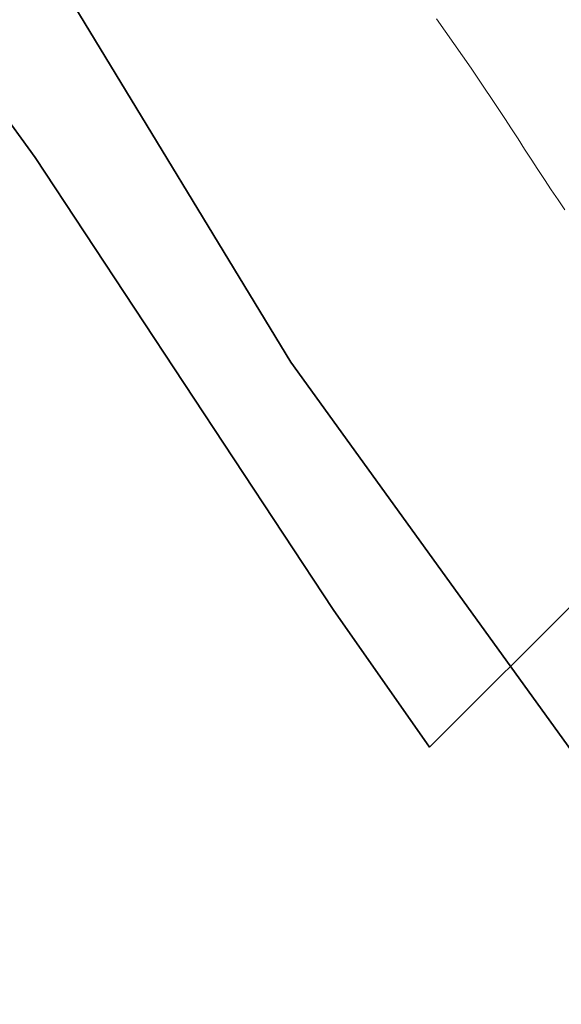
# Model space of a CAD drawing. Header units: inches. Extents: x -412 to -304, y -62 to 18.
# Tile 604 of 656: x -359.6755 to -359.5931, y -5.0819 to -4.9322. Entities that reach past the tile are written whole.
import ezdxf

# ---------------------------------------------------------------- set-up
doc = ezdxf.new("R2010")
doc.units = ezdxf.units.IN
doc.header["$LTSCALE"] = 32
doc.header["$MEASUREMENT"] = 0
for name, color, linetype, lineweight in [('Black', 7, 'Continuous', 18), ('DashLine', 7, 'Continuous', 13), ('Drawing', 7, 'Continuous', 18), ('Metal_MP', 7, 'Continuous', 5), ('None', 7, 'Continuous', 18), ('Plastic-MPWireManager', 7, 'Continuous', 25), ('SolidLine', 7, 'Continuous', 15), ('TIMotion-Frame', 7, 'Continuous', 18), ('Wood_1-H', 7, 'Continuous', 13)]:
    doc.layers.add(name, color=color, linetype=linetype, lineweight=lineweight)

# ---------------------------------------------------------------- blocks, each defined once
blk = doc.blocks.new('Group-20')
at = {"layer": 'Black'}
for points in [[(-34.54794, 16.53613, 28.9791), (34.54794, 16.53613, 28.9791), (34.54794, -16.53613, 28.9791), (-34.54794, -16.53613, 28.9791)], [(-34.54794, 16.53613, 27.70079), (34.54794, 16.53613, 27.70079), (34.54794, -16.53613, 27.70079), (-34.54794, -16.53613, 27.70079)]]:
    blk.add_3dface(points, dxfattribs=at)
at = {"layer": 'Wood_1-H'}
for points in [[(-35.96494, 17.95313, 28.99879), (35.96494, 17.95313, 28.99879), (35.96494, -17.95313, 28.99879), (-35.96494, -17.95313, 28.99879)], [(-35.96494, 17.95313, 28.9791), (35.96494, 17.95313, 28.9791), (35.96494, -17.95313, 28.9791), (-35.96494, -17.95313, 28.9791)]]:
    blk.add_3dface(points, dxfattribs=at)
blk = doc.blocks.new('MPHtAdjLegCoverPower (3D)')
at = {"layer": 'Metal_MP'}
for points, invisible_edges in [([(-1.50111, -0.93013, 23.83612), (-1.53394, -0.99158, 23.83612), (-1.53922, -0.98407, 23.83612), (-1.50111, -0.93013, 23.83612)], 13), ([(-1.50111, -0.93013, 2.26132), (-1.53394, -0.99158, 2.26132), (-1.53922, -0.98407, 2.26132), (-1.50111, -0.93013, 2.26132)], 13), ([(-1.50111, -0.93013, 23.83612), (-1.46325, -0.98429, 23.83612), (-1.53394, -0.99158, 23.83612), (-1.50111, -0.93013, 23.83612)], 15), ([(-1.50111, -0.93013, 2.26132), (-1.46325, -0.98429, 2.26132), (-1.53394, -0.99158, 2.26132), (-1.50111, -0.93013, 2.26132)], 15), ([(-1.46325, -0.98429, 23.83612), (-1.50319, -1.03766, 23.83612), (-1.53394, -0.99158, 23.83612), (-1.46325, -0.98429, 23.83612)], 15), ([(-1.46325, -0.98429, 2.26132), (-1.50319, -1.03766, 2.26132), (-1.53394, -0.99158, 2.26132), (-1.46325, -0.98429, 2.26132)], 15), ([(-1.50319, -1.03766, 23.83612), (-1.52885, -0.99922, 23.83612), (-1.53394, -0.99158, 23.83612), (-1.50319, -1.03766, 23.83612)], 13), ([(-1.50319, -1.03766, 2.26132), (-1.52885, -0.99922, 2.26132), (-1.53394, -0.99158, 2.26132), (-1.50319, -1.03766, 2.26132)], 13), ([(-1.52582, -1.00387, 23.83612), (-1.52784, -1.00077, 23.83612), (-1.52885, -0.99922, 23.83612), (-1.52582, -1.00387, 23.83612)], 13), ([(-1.52278, -1.0085, 23.83612), (-1.52582, -1.00387, 23.83612), (-1.52885, -0.99922, 23.83612), (-1.52278, -1.0085, 23.83612)], 15), ([(-1.51563, -1.01929, 23.83612), (-1.52278, -1.0085, 23.83612), (-1.52885, -0.99922, 23.83612), (-1.51563, -1.01929, 23.83612)], 15), ([(-1.50319, -1.03766, 23.83612), (-1.51563, -1.01929, 23.83612), (-1.52885, -0.99922, 23.83612), (-1.50319, -1.03766, 23.83612)], 15), ([(-1.52582, -1.00387, 2.26132), (-1.52784, -1.00077, 2.26132), (-1.52885, -0.99922, 2.26132), (-1.52582, -1.00387, 2.26132)], 13), ([(-1.52278, -1.0085, 2.26132), (-1.52582, -1.00387, 2.26132), (-1.52885, -0.99922, 2.26132), (-1.52278, -1.0085, 2.26132)], 15), ([(-1.51563, -1.01929, 2.26132), (-1.52278, -1.0085, 2.26132), (-1.52885, -0.99922, 2.26132), (-1.51563, -1.01929, 2.26132)], 15), ([(-1.50319, -1.03766, 2.26132), (-1.51563, -1.01929, 2.26132), (-1.52885, -0.99922, 2.26132), (-1.50319, -1.03766, 2.26132)], 15), ([(-1.52582, -1.00387, 23.83612), (-1.52683, -1.00232, 23.83612), (-1.52784, -1.00077, 23.83612), (-1.52582, -1.00387, 23.83612)], 12), ([(-1.52582, -1.00387, 2.26132), (-1.52683, -1.00232, 2.26132), (-1.52784, -1.00077, 2.26132), (-1.52582, -1.00387, 2.26132)], 12), ([(-1.52379, -1.00696, 23.83612), (-1.52481, -1.00541, 23.83612), (-1.52582, -1.00387, 23.83612), (-1.52379, -1.00696, 23.83612)], 12), ([(-1.52278, -1.0085, 23.83612), (-1.52379, -1.00696, 23.83612), (-1.52582, -1.00387, 23.83612), (-1.52278, -1.0085, 23.83612)], 14), ([(-1.52379, -1.00696, 2.26132), (-1.52481, -1.00541, 2.26132), (-1.52582, -1.00387, 2.26132), (-1.52379, -1.00696, 2.26132)], 12), ([(-1.52278, -1.0085, 2.26132), (-1.52379, -1.00696, 2.26132), (-1.52582, -1.00387, 2.26132), (-1.52278, -1.0085, 2.26132)], 14), ([(-1.52074, -1.01159, 23.83612), (-1.52176, -1.01005, 23.83612), (-1.52278, -1.0085, 23.83612), (-1.52074, -1.01159, 23.83612)], 12), ([(-1.51972, -1.01313, 23.83612), (-1.52074, -1.01159, 23.83612), (-1.52278, -1.0085, 23.83612), (-1.51972, -1.01313, 23.83612)], 14), ([(-1.51563, -1.01929, 23.83612), (-1.51972, -1.01313, 23.83612), (-1.52278, -1.0085, 23.83612), (-1.51563, -1.01929, 23.83612)], 15), ([(-1.52074, -1.01159, 2.26132), (-1.52176, -1.01005, 2.26132), (-1.52278, -1.0085, 2.26132), (-1.52074, -1.01159, 2.26132)], 12), ([(-1.51972, -1.01313, 2.26132), (-1.52074, -1.01159, 2.26132), (-1.52278, -1.0085, 2.26132), (-1.51972, -1.01313, 2.26132)], 14), ([(-1.51563, -1.01929, 2.26132), (-1.51972, -1.01313, 2.26132), (-1.52278, -1.0085, 2.26132), (-1.51563, -1.01929, 2.26132)], 15)]:
    blk.add_3dface(points, dxfattribs=dict(at, invisible_edges=invisible_edges))
for points in [[(-1.53922, -0.98407, 2.26132), (-1.53922, -0.98407, 23.83612), (-1.53394, -0.99158, 23.83612), (-1.53394, -0.99158, 2.26132)], [(-1.53394, -0.99158, 2.26132), (-1.53394, -0.99158, 23.83612), (-1.52885, -0.99922, 23.83612), (-1.52885, -0.99922, 2.26132)], [(-1.52885, -0.99922, 2.26132), (-1.52885, -0.99922, 23.83612), (-1.52784, -1.00077, 23.83612), (-1.52784, -1.00077, 2.26132)], [(-1.52784, -1.00077, 2.26132), (-1.52784, -1.00077, 23.83612), (-1.52683, -1.00232, 23.83612), (-1.52683, -1.00232, 2.26132)], [(-1.52683, -1.00232, 2.26132), (-1.52683, -1.00232, 23.83612), (-1.52582, -1.00387, 23.83612), (-1.52582, -1.00387, 2.26132)], [(-1.52582, -1.00387, 2.26132), (-1.52582, -1.00387, 23.83612), (-1.52481, -1.00541, 23.83612), (-1.52481, -1.00541, 2.26132)], [(-1.52481, -1.00541, 2.26132), (-1.52481, -1.00541, 23.83612), (-1.52379, -1.00696, 23.83612), (-1.52379, -1.00696, 2.26132)], [(-1.52379, -1.00696, 2.26132), (-1.52379, -1.00696, 23.83612), (-1.52278, -1.0085, 23.83612), (-1.52278, -1.0085, 2.26132)], [(-1.52278, -1.0085, 2.26132), (-1.52278, -1.0085, 23.83612), (-1.52176, -1.01005, 23.83612), (-1.52176, -1.01005, 2.26132)], [(-1.52176, -1.01005, 2.26132), (-1.52176, -1.01005, 23.83612), (-1.52074, -1.01159, 23.83612), (-1.52074, -1.01159, 2.26132)], [(-1.52074, -1.01159, 2.26132), (-1.52074, -1.01159, 23.83612), (-1.51972, -1.01313, 23.83612), (-1.51972, -1.01313, 2.26132)]]:
    blk.add_3dface(points, dxfattribs=at)
at = {"layer": 'Plastic-MPWireManager'}
for points, invisible_edges in [([(-0.85891, -1.54952, 2.3125), (-1.59684, 0.76736, 2.3125), (-1.65732, 0.62615, 2.3125), (-1.70533, 0.48022, 2.3125)], 9), ([(-0.23523, -0.0903, 2.3125), (-0.24221, -0.06945, 2.3125), (-1.59684, 0.76736, 2.3125), (-0.85891, -1.54952, 2.3125)], 14), ([(-0.85891, -1.54952, 2.3125), (-1.70533, 0.48022, 2.3125), (-1.74052, 0.33069, 2.3125), (-1.76262, 0.17866, 2.3125)], 9), ([(-0.85891, -1.54952, 2.3125), (-1.76262, 0.17866, 2.3125), (-1.77147, 0.0253, 2.3125)], 9), ([(-1.77147, 0.0253, 2.3125), (-1.767, -0.12826, 2.3125), (-1.74925, -0.28085, 2.3125), (-0.85891, -1.54952, 2.3125)], 12), ([(-0.0433, -0.12575, 2.15502), (-0.03217, -0.12904, 2.15502), (0.76736, -1.59684, 2.15502), (-1.54952, -0.85891, 2.15502)], 14), ([(-0.85891, -1.54952, 2.3125), (-1.74925, -0.28085, 2.3125), (-1.71835, -0.43133, 2.3125), (-1.67452, -0.57857, 2.3125)], 9), ([(-1.67452, -0.57857, 2.3125), (-1.6181, -0.72145, 2.3125), (-1.54952, -0.85891, 2.3125), (-0.85891, -1.54952, 2.3125)], 12), ([(-1.25226, -0.66381, 23.9188), (-1.62408, -0.97512, 23.9188), (-1.61159, -0.98968, 23.9188)], 9), ([(-1.19985, -0.75443, 23.9188), (-1.25226, -0.66381, 23.9188), (-1.61159, -0.98968, 23.9188), (-1.60036, -1.00515, 23.9188)], 10), ([(-1.60036, -1.00515, 23.9188), (-1.55498, -1.0739, 23.9188), (-1.54029, -1.09486, 23.9188), (-1.19985, -0.75443, 23.9188)], 8), ([(-1.19985, -0.75443, 23.9188), (-1.54029, -1.09486, 23.9188), (-1.54029, -1.09486, 23.84006), (-1.4555, -1.01008, 23.84006)], 8), ([(-1.38006, -0.75857, 23.44636), (-1.31377, -0.86834, 23.44636), (-1.4555, -1.01008, 23.44636), (-1.52636, -0.89944, 23.44636)], 8), ([(-1.65983, -1.1016, 2.15502), (-1.74235, -0.9658, 2.15502), (-1.54952, -0.85891, 2.15502)], 8), ([(-1.54952, -0.85891, 2.15502), (-1.46371, -1.35134, 2.15502), (-1.56675, -1.23039, 2.15502), (-1.65983, -1.1016, 2.15502)], 9), ([(-1.54952, -0.85891, 2.3125), (-1.63905, -0.90854, 2.3125), (-1.56142, -1.03629, 2.3125)], 8), ([(-1.54952, -0.85891, 2.3125), (-1.56142, -1.03629, 2.3125), (-1.47386, -1.15744, 2.3125), (-1.37692, -1.27123, 2.3125)], 9), ([(-0.85891, -1.54952, 2.3125), (-1.54952, -0.85891, 2.3125), (-1.37692, -1.27123, 2.3125), (-1.27123, -1.37692, 2.3125)], 11), ([(-1.54952, -0.85891, 2.15502), (-0.12826, -1.767, 2.15502), (-0.28085, -1.74925, 2.15502), (-0.43133, -1.71835, 2.15502)], 9), ([(-1.54952, -0.85891, 2.15502), (0.17866, -1.76262, 2.15502), (0.0253, -1.77147, 2.15502), (-0.12826, -1.767, 2.15502)], 9), ([(-0.43133, -1.71835, 2.15502), (-0.57857, -1.67452, 2.15502), (-0.72145, -1.6181, 2.15502), (-1.54952, -0.85891, 2.15502)], 12), ([(-1.54952, -0.85891, 2.15502), (0.76736, -1.59684, 2.15502), (0.62615, -1.65732, 2.15502), (0.48022, -1.70533, 2.15502)], 9), ([(-1.35134, -1.46371, 2.15502), (-1.46371, -1.35134, 2.15502), (-1.54952, -0.85891, 2.15502), (-0.85891, -1.54952, 2.15502)], 14), ([(0.48022, -1.70533, 2.15502), (0.33069, -1.74052, 2.15502), (0.17866, -1.76262, 2.15502), (-1.54952, -0.85891, 2.15502)], 12), ([(-0.72145, -1.6181, 2.15502), (-0.85891, -1.54952, 2.15502), (-1.54952, -0.85891, 2.15502)], 10), ([(-1.61159, -0.98968, 23.84006), (-1.62408, -0.97512, 23.84006), (-1.52636, -0.89944, 23.84006)], 10), ([(-1.60036, -1.00515, 23.84006), (-1.61159, -0.98968, 23.84006), (-1.52636, -0.89944, 23.84006)], 10), ([(-1.55498, -1.0739, 23.84006), (-1.60036, -1.00515, 23.84006), (-1.52636, -0.89944, 23.84006), (-1.4555, -1.01008, 23.84006)], 10), ([(-1.4555, -1.01008, 23.44636), (-1.4555, -1.01008, 23.84006), (-1.52636, -0.89944, 23.84006), (-1.52636, -0.89944, 23.44636)], 4), ([(-1.56142, -1.03629, 3.29675), (-1.63905, -0.90854, 3.29675), (-1.74235, -0.9658, 3.29675), (-1.65983, -1.1016, 3.29675)], 8), ([(-1.63905, -0.90854, 2.3125), (-1.63905, -0.90854, 3.29675), (-1.56142, -1.03629, 3.29675), (-1.56142, -1.03629, 2.3125)], 4), ([(-1.60036, -1.00515, 23.84006), (-1.60036, -1.00515, 23.9188), (-1.61159, -0.98968, 23.9188), (-1.61159, -0.98968, 23.84006)], 5), ([(-1.55498, -1.0739, 23.84006), (-1.55498, -1.0739, 23.9188), (-1.60036, -1.00515, 23.9188), (-1.60036, -1.00515, 23.84006)], 5), ([(-1.4555, -1.01008, 23.84006), (-1.54029, -1.09486, 23.84006), (-1.55498, -1.0739, 23.84006)], 8), ([(-1.65983, -1.1016, 3.29675), (-1.56675, -1.23039, 3.29675), (-1.47386, -1.15744, 3.29675), (-1.56142, -1.03629, 3.29675)], 10), ([(-1.56142, -1.03629, 2.3125), (-1.56142, -1.03629, 3.29675), (-1.47386, -1.15744, 3.29675), (-1.47386, -1.15744, 2.3125)], 5), ([(-1.54029, -1.09486, 23.84006), (-1.54029, -1.09486, 23.9188), (-1.55498, -1.0739, 23.9188), (-1.55498, -1.0739, 23.84006)], 4), ([(-1.56675, -1.23039, 2.15502), (-1.56675, -1.23039, 3.29675), (-1.65983, -1.1016, 3.29675), (-1.65983, -1.1016, 2.15502)], 5)]:
    blk.add_3dface(points, dxfattribs=dict(at, invisible_edges=invisible_edges))
blk = doc.blocks.new('TL9-Upper (3D)')
at = {"layer": 'TIMotion-Frame'}
for points in [[(-1.81112, -1.33858, -2.28346), (-1.81112, 5.49213, -2.28346), (1.81092, 5.49213, -2.28346), (1.81092, -1.33858, -2.28346)], [(-2.06693, -1.0315, -0.29528), (2.06693, -1.0315, -0.29528), (2.06693, 5.15748, -0.29528), (-2.06693, 5.15748, -0.29528)]]:
    blk.add_3dface(points, dxfattribs=at)
blk = doc.blocks.new('TEK04-Frame (3D)')
at = {"layer": 'DashLine', "color": 7, "rotation": 270}
blk.add_blockref('TL9-Upper (3D)', (-0.01952, 0, 0.21654), dxfattribs=at)
blk = doc.blocks.new('Group-23')
at = {"layer": 'None'}
blk.add_blockref('Group-20', (0, 0), dxfattribs=at)
at = {"layer": 'SolidLine', "color": 7}
blk.add_blockref('TEK04-Frame (3D)', (-21.55512, 0, 27.70079), dxfattribs=at)
at = {"layer": 'SolidLine', "color": 7, "rotation": 90}
blk.add_blockref('MPHtAdjLegCoverPower (3D)', (-21.55512, 0), dxfattribs=at)
blk = doc.blocks.new('MP Ht Adju Rect Table (3D)')
at = {"layer": 'None'}
blk.add_blockref('Group-23', (0, 0), dxfattribs=at)
at = {"layer": 'Drawing', "color": 0, "flags": 1}
for tag in ['Tag', 'Catalog', 'Option1', 'Option2', 'Option3', 'Option4', 'Option5', 'Option6', 'Option7', 'Option8', 'Option9', 'Option10', 'Option11', 'Option12', 'Custom', 'FinishGroup', 'Discount', 'Item2', 'Item3', 'Item6', 'Item9', 'Item10', 'Item12', 'Item13', 'Item16', 'Item19', 'Item20', 'Item21', 'Item22', 'Item23', 'Item24', 'Item25', 'Item8', 'Item18', 'Item1', 'Item4', 'Item5', 'Item7', 'Item11', 'Item14', 'Item15', 'Item17']:
    blk.add_attdef(tag, (-16.60664, -46.53056), '', height=0.00709, dxfattribs=at)

msp = doc.modelspace()

# ---------------------------------------------------------------- block references
at = {"layer": 'Drawing', "rotation": 270}
msp.add_blockref('MP Ht Adju Rect Table (3D)', (-358.07283, -25.50309), dxfattribs=at)

doc.saveas('drawing.dxf')
